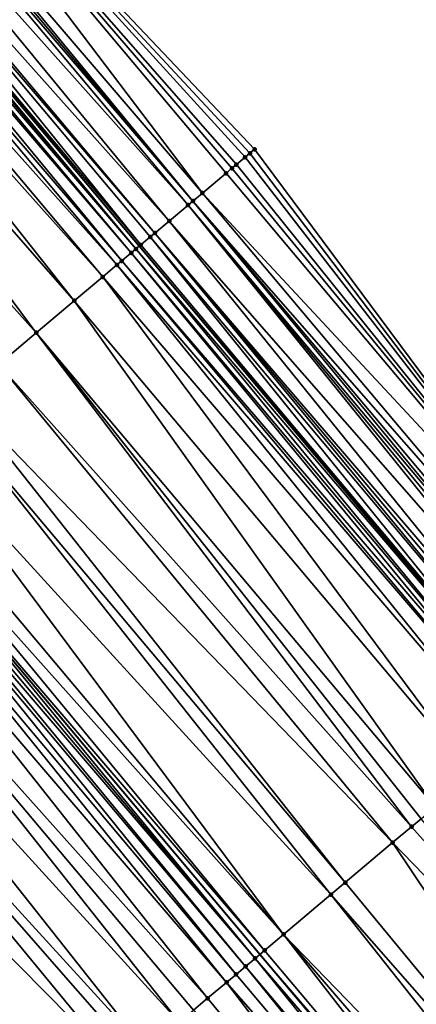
# Model space of a CAD drawing. Header units: feet. Extents: x 2004186 to 2014793, y 836912 to 864902.
# Tile 460 of 656: x 2007869 to 2007882, y 851426 to 851457. Entities that reach past the tile are written whole.
import ezdxf

# ---------------------------------------------------------------- set-up
doc = ezdxf.new("R2010")
doc.units = ezdxf.units.FT
doc.header["$LTSCALE"] = 100
doc.header["$MEASUREMENT"] = 0
for name, color, linetype, lineweight in [('EP_Travel Lane', 5, 'Continuous', 40), ('GPL_Skip Line', 2, 'Continuous', 40), ('Road Shots', 4, 'Continuous', 200), ('Road X-Section', 30, 'Continuous', 13)]:
    doc.layers.add(name, color=color, linetype=linetype, lineweight=lineweight)
doc.layers.add('I-77 SB_MM21-27-Surface-Border', color=7, linetype='Continuous')
doc.layers.add('I-77 SB_MM21-27-Surface-TIN', color=7, linetype='Continuous')

msp = doc.modelspace()

# ---------------------------------------------------------------- linework, layer by layer
at = {"layer": 'EP_Travel Lane'}
msp.add_polyline3d([(2007975.73898233, 851327.6280326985, 432.6249434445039), (2007962.876371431, 851342.9429631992, 432.7072219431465), (2007950.01375748, 851358.2578973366, 432.7882869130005), (2007937.151135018, 851373.5728416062, 432.866027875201), (2007924.28848729, 851388.8878159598, 432.9338996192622), (2007911.425858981, 851404.2027671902, 433.009352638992), (2007898.563325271, 851419.5176057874, 433.1217602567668), (2007885.700702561, 851434.8325503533, 433.1994083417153), (2007872.840440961, 851450.1340239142, 433.2726472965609), (2007859.961248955, 851465.4350803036, 433.3395242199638), (2007847.082088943, 851480.7360986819, 433.4193577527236), (2007834.202984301, 851496.037051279, 433.5215418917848), (2007821.323880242, 851511.3380031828, 433.6239527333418), (2007808.444643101, 851526.6391131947, 433.6726214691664), (2007795.565464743, 851541.9401533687, 433.7450020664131), (2007782.686232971, 851557.2412570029, 433.7958498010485), (2007769.80045487, 851572.5534538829, 433.8815698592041)], dxfattribs=at)
at = {"layer": 'GPL_Skip Line'}
msp.add_polyline3d([(2007966.90585172, 851320.1897797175, 432.7869067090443), (2007954.024274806, 851335.4887410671, 432.8691550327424), (2007941.142724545, 851350.7876707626, 432.9617984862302), (2007928.261137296, 851366.0866443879, 433.0400154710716), (2007915.379555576, 851381.385611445, 433.1203894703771), (2007902.497949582, 851396.6846073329, 433.1912953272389), (2007889.616391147, 851411.983546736, 433.2807508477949), (2007876.7347808, 851427.2825477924, 433.3499594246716), (2007863.858044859, 851442.5856334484, 433.4222899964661), (2007850.991867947, 851457.8975870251, 433.4969515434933), (2007838.125702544, 851473.2095269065, 433.5762656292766), (2007825.259586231, 851488.5214083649, 433.6754273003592), (2007812.393429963, 851503.8333373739, 433.7584349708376), (2007799.527177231, 851519.1453811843, 433.8024421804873), (2007786.660995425, 851534.457340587, 433.87512449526), (2007773.794784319, 851549.7693348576, 433.9359613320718), (2007760.925126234, 851565.0783076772, 434.0207287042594)], dxfattribs=at)
at = {"layer": 'I-77 SB_MM21-27-Surface-Border', "color": 3, "linetype": 'ByBlock', "lineweight": -2}
msp.add_polyline3d([(2007771.785840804, 851574.226251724, 433.721839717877), (2007784.359459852, 851558.6478275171, 433.6747839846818), (2007797.531852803, 851543.5932292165, 433.5899301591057), (2007810.551148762, 851528.4099401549, 433.5146721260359), (2007823.876611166, 851513.4840653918, 433.4091519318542), (2007837.048867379, 851498.4296298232, 433.2690395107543), (2007849.915049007, 851483.1176706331, 433.1962789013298), (2007862.781279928, 851467.8056527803, 433.1434309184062), (2007876.565888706, 851453.2661024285, 432.934903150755), (2007888.514192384, 851437.2025006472, 433.0035607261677), (2007901.701624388, 851422.1613235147, 432.8718819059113), (2007914.27722043, 851406.6047273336, 432.7900002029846), (2007926.699946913, 851390.9191701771, 432.7554523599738), (2007939.275635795, 851375.3624637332, 432.7097808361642), (2007952.004267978, 851359.9346306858, 432.6455419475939), (2007964.579924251, 851344.3779629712, 432.5871516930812), (2007977.767407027, 851329.336725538, 432.475256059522), (2007990.798725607, 851314.140096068, 432.4224696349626)], dxfattribs=at)
at = {"layer": 'I-77 SB_MM21-27-Surface-TIN', "color": 128, "linetype": 'ByBlock', "lineweight": -2}
for points in [[(2007862.781279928, 851467.8056527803, 433.1434309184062), (2007861.862782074, 851467.0334081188, 433.2347062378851), (2007874.882026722, 851451.8501801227, 433.1386917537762)], [(2007875.836334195, 851452.6526032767, 433.0297477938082), (2007862.781279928, 851467.8056527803, 433.1434309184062), (2007875.647449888, 851452.4937074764, 433.0659814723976)], [(2007875.836334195, 851452.6526032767, 433.0297477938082), (2007875.979936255, 851452.7737434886, 432.9350244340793), (2007862.781279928, 851467.8056527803, 433.1434309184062)], [(2007862.781279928, 851467.8056527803, 433.1434309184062), (2007874.882026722, 851451.8501801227, 433.1386917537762), (2007875.647449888, 851452.4937074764, 433.0659814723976)], [(2007862.781279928, 851467.8056527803, 433.1434309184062), (2007876.412775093, 851453.1374194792, 432.9401115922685), (2007876.565888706, 851453.2661024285, 432.934903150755)], [(2007862.781279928, 851467.8056527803, 433.1434309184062), (2007876.259599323, 851453.0087544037, 432.9313607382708), (2007876.412775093, 851453.1374194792, 432.9401115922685)], [(2007862.781279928, 851467.8056527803, 433.1434309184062), (2007875.979936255, 851452.7737434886, 432.9350244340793), (2007876.259599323, 851453.0087544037, 432.9313607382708)], [(2007861.862782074, 851467.0334081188, 433.2347062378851), (2007861.709686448, 851466.9047157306, 433.2448041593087), (2007874.575854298, 851451.5927729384, 433.1664994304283)], [(2007861.862782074, 851467.0334081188, 433.2347062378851), (2007874.575854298, 851451.5927729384, 433.1664994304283), (2007874.882026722, 851451.8501801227, 433.1386917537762)], [(2007861.556574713, 851466.7760425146, 433.2483888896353), (2007861.097323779, 851466.3899225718, 433.2932152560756), (2007874.422749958, 851451.4640909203, 433.1730740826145)], [(2007861.709686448, 851466.9047157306, 433.2448041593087), (2007861.556574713, 851466.7760425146, 433.2483888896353), (2007874.575854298, 851451.5927729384, 433.1664994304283)], [(2007861.556574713, 851466.7760425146, 433.2483888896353), (2007874.422749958, 851451.4640909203, 433.1730740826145), (2007874.575854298, 851451.5927729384, 433.1664994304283)], [(2007861.097323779, 851466.3899225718, 433.2932152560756), (2007860.484972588, 851465.8751157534, 433.3462669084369), (2007873.810410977, 851450.9492695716, 433.2310608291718)], [(2007861.097323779, 851466.3899225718, 433.2932152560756), (2007873.810410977, 851450.9492695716, 433.2310608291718), (2007874.422749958, 851451.4640909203, 433.1730740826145)], [(2007860.331854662, 851465.7464499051, 433.3473486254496), (2007860.025589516, 851465.4891530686, 433.3376694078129), (2007872.891784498, 851450.1771779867, 433.270330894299)], [(2007860.484972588, 851465.8751157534, 433.3462669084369), (2007860.331854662, 851465.7464499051, 433.3473486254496), (2007873.351145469, 851450.5631669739, 433.2699938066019)], [(2007860.331854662, 851465.7464499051, 433.3473486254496), (2007873.198034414, 851450.4344929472, 433.2738536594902), (2007873.351145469, 851450.5631669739, 433.2699938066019)], [(2007860.331854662, 851465.7464499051, 433.3473486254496), (2007872.891784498, 851450.1771779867, 433.270330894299), (2007873.198034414, 851450.4344929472, 433.2738536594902)], [(2007860.484972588, 851465.8751157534, 433.3462669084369), (2007873.351145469, 851450.5631669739, 433.2699938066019), (2007873.810410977, 851450.9492695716, 433.2310608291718)], [(2007859.872479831, 851465.3604774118, 433.342083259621), (2007859.719387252, 851465.2317813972, 433.3534131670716), (2007872.738680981, 851450.0484949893, 433.2772382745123)], [(2007859.872479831, 851465.3604774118, 433.342083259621), (2007872.738680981, 851450.0484949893, 433.2772382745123), (2007859.961248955, 851465.4350803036, 433.3395242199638)], [(2007860.025589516, 851465.4891530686, 433.3376694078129), (2007859.961248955, 851465.4350803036, 433.3395242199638), (2007872.840440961, 851450.1340239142, 433.2726472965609)], [(2007872.738680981, 851450.0484949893, 433.2772382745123), (2007872.840440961, 851450.1340239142, 433.2726472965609), (2007859.961248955, 851465.4350803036, 433.3395242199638)], [(2007860.025589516, 851465.4891530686, 433.3376694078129), (2007872.840440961, 851450.1340239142, 433.2726472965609), (2007872.891784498, 851450.1771779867, 433.270330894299)], [(2007859.566280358, 851465.1031024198, 433.358955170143), (2007859.260053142, 851464.845760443, 433.3646110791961), (2007872.279364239, 851449.662453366, 433.2954570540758)], [(2007859.719387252, 851465.2317813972, 433.3534131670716), (2007859.566280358, 851465.1031024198, 433.358955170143), (2007872.585586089, 851449.9198017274, 433.2876327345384)], [(2007859.566280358, 851465.1031024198, 433.358955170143), (2007872.279364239, 851449.662453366, 433.2954570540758), (2007872.585586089, 851449.9198017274, 433.2876327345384)], [(2007859.719387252, 851465.2317813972, 433.3534131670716), (2007872.585586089, 851449.9198017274, 433.2876327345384), (2007872.738680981, 851450.0484949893, 433.2772382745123)], [(2007859.260053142, 851464.845760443, 433.3646110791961), (2007858.80072982, 851464.4597266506, 433.3801703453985), (2007872.126258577, 851449.5337729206, 433.3014974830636)], [(2007859.260053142, 851464.845760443, 433.3646110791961), (2007872.126258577, 851449.5337729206, 433.3014974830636), (2007872.279364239, 851449.662453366, 433.2954570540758)], [(2007858.80072982, 851464.4597266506, 433.3801703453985), (2007858.341399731, 851464.0737009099, 433.3929942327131), (2007871.666928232, 851449.1477474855, 433.3142166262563)], [(2007858.80072982, 851464.4597266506, 433.3801703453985), (2007871.666928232, 851449.1477474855, 433.3142166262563), (2007872.126258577, 851449.5337729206, 433.3014974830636)], [(2007858.341399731, 851464.0737009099, 433.3929942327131), (2007857.575831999, 851463.4303456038, 433.4072576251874), (2007870.748243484, 851448.3757252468, 433.3299283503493)], [(2007858.341399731, 851464.0737009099, 433.3929942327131), (2007870.748243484, 851448.3757252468, 433.3299283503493), (2007871.666928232, 851449.1477474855, 433.3142166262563)], [(2007857.575831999, 851463.4303456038, 433.4072576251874), (2007856.197786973, 851462.2723335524, 433.4235895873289), (2007869.523313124, 851447.3463829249, 433.3438577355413)], [(2007857.575831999, 851463.4303456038, 433.4072576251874), (2007869.523313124, 851447.3463829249, 433.3438577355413), (2007870.748243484, 851448.3757252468, 433.3299283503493)], [(2007856.197786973, 851462.2723335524, 433.4235895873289), (2007868.298377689, 851446.317046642, 433.3557354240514), (2007869.523313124, 851447.3463829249, 433.3438577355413)], [(2007876.259599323, 851453.0087544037, 432.9313607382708), (2007875.979936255, 851452.7737434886, 432.9350244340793), (2007888.514192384, 851437.2025006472, 433.0035607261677)], [(2007876.412775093, 851453.1374194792, 432.9401115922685), (2007876.259599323, 851453.0087544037, 432.9313607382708), (2007888.514192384, 851437.2025006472, 433.0035607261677)], [(2007876.565888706, 851453.2661024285, 432.934903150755), (2007876.412775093, 851453.1374194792, 432.9401115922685), (2007888.514192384, 851437.2025006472, 433.0035607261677)], [(2007875.836334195, 851452.6526032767, 433.0297477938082), (2007875.647449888, 851452.4937074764, 433.0659814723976), (2007888.514192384, 851437.2025006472, 433.0035607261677)], [(2007875.836334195, 851452.6526032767, 433.0297477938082), (2007888.514192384, 851437.2025006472, 433.0035607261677), (2007875.979936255, 851452.7737434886, 432.9350244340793)], [(2007875.647449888, 851452.4937074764, 433.0659814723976), (2007874.882026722, 851451.8501801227, 433.1386917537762), (2007888.514192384, 851437.2025006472, 433.0035607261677)], [(2007874.882026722, 851451.8501801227, 433.1386917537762), (2007874.575854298, 851451.5927729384, 433.1664994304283), (2007887.749415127, 851436.5582058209, 433.0727011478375)], [(2007874.882026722, 851451.8501801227, 433.1386917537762), (2007887.749415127, 851436.5582058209, 433.0727011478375), (2007888.514192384, 851437.2025006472, 433.0035607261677)], [(2007874.422749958, 851451.4640909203, 433.1730740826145), (2007873.810410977, 851450.9492695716, 433.2310608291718), (2007886.984581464, 851435.9139779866, 433.1198414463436)], [(2007874.575854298, 851451.5927729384, 433.1664994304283), (2007874.422749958, 851451.4640909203, 433.1730740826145), (2007887.290521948, 851436.1716607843, 433.1037228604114)], [(2007874.422749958, 851451.4640909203, 433.1730740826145), (2007887.137537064, 851436.0428367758, 433.1060711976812), (2007887.290521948, 851436.1716607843, 433.1037228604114)], [(2007874.422749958, 851451.4640909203, 433.1730740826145), (2007886.984581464, 851435.9139779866, 433.1198414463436), (2007887.137537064, 851436.0428367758, 433.1060711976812)], [(2007874.575854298, 851451.5927729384, 433.1664994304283), (2007887.443498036, 851436.3004952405, 433.0979435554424), (2007887.749415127, 851436.5582058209, 433.0727011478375)], [(2007874.575854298, 851451.5927729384, 433.1664994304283), (2007887.290521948, 851436.1716607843, 433.1037228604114), (2007887.443498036, 851436.3004952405, 433.0979435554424)], [(2007873.810410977, 851450.9492695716, 433.2310608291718), (2007873.351145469, 851450.5631669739, 433.2699938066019), (2007886.372752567, 851435.3985505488, 433.1723875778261)], [(2007873.810410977, 851450.9492695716, 433.2310608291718), (2007886.372752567, 851435.3985505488, 433.1723875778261), (2007886.984581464, 851435.9139779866, 433.1198414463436)], [(2007873.198034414, 851450.4344929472, 433.2738536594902), (2007872.891784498, 851450.1771779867, 433.270330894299), (2007885.760848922, 851434.8832118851, 433.1957803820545)], [(2007873.351145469, 851450.5631669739, 433.2699938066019), (2007873.198034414, 851450.4344929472, 433.2738536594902), (2007886.066839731, 851435.1408349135, 433.199290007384)], [(2007873.198034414, 851450.4344929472, 433.2738536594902), (2007885.760848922, 851434.8832118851, 433.1957803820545), (2007886.066839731, 851435.1408349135, 433.199290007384)], [(2007873.351145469, 851450.5631669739, 433.2699938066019), (2007886.219802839, 851435.2696847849, 433.1884483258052), (2007886.372752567, 851435.3985505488, 433.1723875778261)], [(2007873.351145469, 851450.5631669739, 433.2699938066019), (2007886.066839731, 851435.1408349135, 433.199290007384), (2007886.219802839, 851435.2696847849, 433.1884483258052)], [(2007872.738680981, 851450.0484949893, 433.2772382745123), (2007885.700702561, 851434.8325503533, 433.1994083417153), (2007872.840440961, 851450.1340239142, 433.2726472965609)], [(2007872.891784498, 851450.1771779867, 433.270330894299), (2007872.840440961, 851450.1340239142, 433.2726472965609), (2007885.760848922, 851434.8832118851, 433.1957803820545)], [(2007885.760848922, 851434.8832118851, 433.1957803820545), (2007872.840440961, 851450.1340239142, 433.2726472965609), (2007885.700702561, 851434.8325503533, 433.1994083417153)], [(2007872.585586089, 851449.9198017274, 433.2876327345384), (2007872.279364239, 851449.662453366, 433.2954570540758), (2007885.30193583, 851434.4966904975, 433.2190357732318)], [(2007872.738680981, 851450.0484949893, 433.2772382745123), (2007872.585586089, 851449.9198017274, 433.2876327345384), (2007885.454914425, 851434.625521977, 433.2142340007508)], [(2007872.585586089, 851449.9198017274, 433.2876327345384), (2007885.30193583, 851434.4966904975, 433.2190357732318), (2007885.454914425, 851434.625521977, 433.2142340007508)], [(2007872.738680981, 851450.0484949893, 433.2772382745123), (2007885.454914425, 851434.625521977, 433.2142340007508), (2007885.700702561, 851434.8325503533, 433.1994083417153)], [(2007872.126258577, 851449.5337729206, 433.3014974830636), (2007871.666928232, 851449.1477474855, 433.3142166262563), (2007884.690010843, 851433.9813771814, 433.2341044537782)], [(2007872.279364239, 851449.662453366, 433.2954570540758), (2007872.126258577, 851449.5337729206, 433.3014974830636), (2007885.148950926, 851434.3678665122, 433.2213765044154)], [(2007872.126258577, 851449.5337729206, 433.3014974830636), (2007884.690010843, 851433.9813771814, 433.2341044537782), (2007885.148950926, 851434.3678665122, 433.2213765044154)], [(2007872.279364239, 851449.662453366, 433.2954570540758), (2007885.148950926, 851434.3678665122, 433.2213765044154), (2007885.30193583, 851434.4966904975, 433.2190357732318)], [(2007871.666928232, 851449.1477474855, 433.3142166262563), (2007870.748243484, 851448.3757252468, 433.3299283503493), (2007883.619127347, 851433.0795964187, 433.2547143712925)], [(2007871.666928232, 851449.1477474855, 433.3142166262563), (2007883.619127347, 851433.0795964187, 433.2547143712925), (2007884.690010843, 851433.9813771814, 433.2341044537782)], [(2007870.748243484, 851448.3757252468, 433.3299283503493), (2007869.523313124, 851447.3463829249, 433.3438577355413), (2007882.395249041, 851432.049003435, 433.2738015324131)], [(2007870.748243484, 851448.3757252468, 433.3299283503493), (2007882.395249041, 851432.049003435, 433.2738015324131), (2007883.619127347, 851433.0795964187, 433.2547143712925)], [(2007869.523313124, 851447.3463829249, 433.3438577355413), (2007868.298377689, 851446.317046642, 433.3557354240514), (2007881.630315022, 851431.4048947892, 433.2818003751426)], [(2007869.523313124, 851447.3463829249, 433.3438577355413), (2007881.936285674, 851431.6625417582, 433.277447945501), (2007882.395249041, 851432.049003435, 433.2738015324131)], [(2007869.523313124, 851447.3463829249, 433.3438577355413), (2007881.630315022, 851431.4048947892, 433.2818003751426), (2007881.936285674, 851431.6625417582, 433.277447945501)], [(2007868.298377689, 851446.317046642, 433.3557354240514), (2007867.073448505, 851445.2877029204, 433.3701402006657), (2007881.018363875, 851430.8896125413, 433.2866662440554)], [(2007868.298377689, 851446.317046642, 433.3557354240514), (2007881.018363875, 851430.8896125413, 433.2866662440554), (2007881.630315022, 851431.4048947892, 433.2818003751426)], [(2007867.073448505, 851445.2877029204, 433.3701402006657), (2007866.614096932, 851444.9017027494, 433.3742766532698), (2007879.488491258, 851429.6014006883, 433.3008779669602)], [(2007867.073448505, 851445.2877029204, 433.3701402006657), (2007879.488491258, 851429.6014006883, 433.3008779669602), (2007881.018363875, 851430.8896125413, 433.2866662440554)], [(2007866.614096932, 851444.9017027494, 433.3742766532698), (2007865.542291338, 851444.0010181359, 433.3898898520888), (2007879.029538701, 851429.2149261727, 433.3087406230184)], [(2007866.614096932, 851444.9017027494, 433.3742766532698), (2007879.029538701, 851429.2149261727, 433.3087406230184), (2007879.488491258, 851429.6014006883, 433.3008779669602)], [(2007865.542291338, 851444.0010181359, 433.3898898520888), (2007864.623621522, 851443.2289781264, 433.4116386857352), (2007877.499715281, 851427.9266558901, 433.3421405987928)], [(2007865.542291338, 851444.0010181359, 433.3898898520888), (2007877.499715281, 851427.9266558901, 433.3421405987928), (2007879.029538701, 851429.2149261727, 433.3087406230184)], [(2007864.623621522, 851443.2289781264, 433.4116386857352), (2007864.164274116, 851442.8429729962, 433.4174599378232), (2007877.499715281, 851427.9266558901, 433.3421405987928)], [(2007864.164274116, 851442.8429729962, 433.4174599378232), (2007863.858044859, 851442.5856334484, 433.4222899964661), (2007876.887771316, 851427.4113651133, 433.3498073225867)], [(2007864.164274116, 851442.8429729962, 433.4174599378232), (2007876.887771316, 851427.4113651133, 433.3498073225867), (2007877.499715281, 851427.9266558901, 433.3421405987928)], [(2007863.704927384, 851442.4569670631, 433.423553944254), (2007876.581790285, 851427.1537304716, 433.3501115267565), (2007863.858044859, 851442.5856334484, 433.4222899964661)], [(2007876.581790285, 851427.1537304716, 433.3501115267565), (2007876.7347808, 851427.2825477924, 433.3499594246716), (2007863.858044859, 851442.5856334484, 433.4222899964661)], [(2007876.887771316, 851427.4113651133, 433.3498073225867), (2007863.858044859, 851442.5856334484, 433.4222899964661), (2007876.7347808, 851427.2825477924, 433.3499594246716)], [(2007863.398684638, 851442.1996435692, 433.4229301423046), (2007863.092440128, 851441.9423221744, 433.4215932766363), (2007875.96983608, 851426.638451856, 433.353784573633)], [(2007863.551798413, 851442.3283143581, 433.4201703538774), (2007863.398684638, 851442.1996435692, 433.4229301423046), (2007876.275818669, 851426.896084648, 433.3540878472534)], [(2007863.398684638, 851442.1996435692, 433.4229301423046), (2007875.96983608, 851426.638451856, 433.353784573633), (2007876.275818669, 851426.896084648, 433.3540878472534)], [(2007863.704927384, 851442.4569670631, 433.423553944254), (2007863.551798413, 851442.3283143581, 433.4201703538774), (2007876.581790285, 851427.1537304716, 433.3501115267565)], [(2007863.551798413, 851442.3283143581, 433.4201703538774), (2007876.275818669, 851426.896084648, 433.3540878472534), (2007876.581790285, 851427.1537304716, 433.3501115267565)], [(2007863.092440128, 851441.9423221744, 433.4215932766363), (2007862.633053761, 851441.5563634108, 433.4116627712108), (2007875.663839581, 851426.3808355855, 433.3480556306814)], [(2007863.092440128, 851441.9423221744, 433.4215932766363), (2007875.663839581, 851426.3808355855, 433.3480556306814), (2007875.96983608, 851426.638451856, 433.353784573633)], [(2007862.633053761, 851441.5563634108, 433.4116627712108), (2007861.714264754, 851440.7844652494, 433.3852227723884), (2007875.051840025, 851425.8656108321, 433.3340404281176)], [(2007862.633053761, 851441.5563634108, 433.4116627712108), (2007875.051840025, 851425.8656108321, 433.3340404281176), (2007875.663839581, 851426.3808355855, 433.3480556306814)], [(2007861.714264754, 851440.7844652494, 433.3852227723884), (2007860.642354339, 851439.8839053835, 433.3584564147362), (2007874.133826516, 851425.0927905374, 433.3074887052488)], [(2007861.714264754, 851440.7844652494, 433.3852227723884), (2007874.592828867, 851425.4792059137, 433.3190473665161), (2007875.051840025, 851425.8656108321, 433.3340404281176)], [(2007861.714264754, 851440.7844652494, 433.3852227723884), (2007874.133826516, 851425.0927905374, 433.3074887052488), (2007874.592828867, 851425.4792059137, 433.3190473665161)], [(2007860.642354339, 851439.8839053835, 433.3584564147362), (2007859.570451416, 851438.9833366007, 433.3347193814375), (2007873.062818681, 851424.1911574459, 433.2796034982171)], [(2007860.642354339, 851439.8839053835, 433.3584564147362), (2007873.062818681, 851424.1911574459, 433.2796034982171), (2007874.133826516, 851425.0927905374, 433.3074887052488)], [(2007859.570451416, 851438.9833366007, 433.3347193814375), (2007858.192275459, 851437.8254803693, 433.2981132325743), (2007872.297824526, 851423.5471202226, 433.264147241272)], [(2007859.570451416, 851438.9833366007, 433.3347193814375), (2007872.756822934, 851423.9335402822, 433.2741678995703), (2007873.062818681, 851424.1911574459, 433.2796034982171)], [(2007859.570451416, 851438.9833366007, 433.3347193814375), (2007872.297824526, 851423.5471202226, 433.264147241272), (2007872.756822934, 851423.9335402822, 433.2741678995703)], [(2007858.192275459, 851437.8254803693, 433.2981132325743), (2007855.895357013, 851435.8956706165, 433.2538740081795), (2007869.849816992, 851421.4862322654, 433.2044552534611)], [(2007858.192275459, 851437.8254803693, 433.2981132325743), (2007869.849816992, 851421.4862322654, 433.2044552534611), (2007872.297824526, 851423.5471202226, 433.264147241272)], [(2007855.895357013, 851435.8956706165, 433.2538740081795), (2007868.625826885, 851420.4557720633, 433.1799369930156), (2007869.849816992, 851421.4862322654, 433.2044552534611)], [(2007881.630315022, 851431.4048947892, 433.2818003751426), (2007881.018363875, 851430.8896125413, 433.2866662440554), (2007894.970875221, 851416.4923714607, 433.203671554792)], [(2007881.936285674, 851431.6625417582, 433.277447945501), (2007881.630315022, 851431.4048947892, 433.2818003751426), (2007894.970875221, 851416.4923714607, 433.203671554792)], [(2007881.018363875, 851430.8896125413, 433.2866662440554), (2007879.488491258, 851429.6014006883, 433.3008779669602), (2007892.217109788, 851414.1735838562, 433.2313127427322)], [(2007881.018363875, 851430.8896125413, 433.2866662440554), (2007892.217109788, 851414.1735838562, 433.2313127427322), (2007894.970875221, 851416.4923714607, 433.203671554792)], [(2007879.488491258, 851429.6014006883, 433.3008779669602), (2007879.029538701, 851429.2149261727, 433.3087406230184), (2007892.217109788, 851414.1735838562, 433.2313127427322)], [(2007879.029538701, 851429.2149261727, 433.3087406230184), (2007877.499715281, 851427.9266558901, 433.3421405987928), (2007891.452188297, 851413.529460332, 433.2441980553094)], [(2007879.029538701, 851429.2149261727, 433.3087406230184), (2007891.452188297, 851413.529460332, 433.2441980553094), (2007892.217109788, 851414.1735838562, 433.2313127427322)], [(2007877.499715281, 851427.9266558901, 433.3421405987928), (2007876.887771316, 851427.4113651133, 433.3498073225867), (2007889.769371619, 851412.1123759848, 433.2766815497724)], [(2007877.499715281, 851427.9266558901, 433.3421405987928), (2007890.534298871, 851412.756492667, 433.2660431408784), (2007891.452188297, 851413.529460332, 433.2441980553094)], [(2007877.499715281, 851427.9266558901, 433.3421405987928), (2007889.769371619, 851412.1123759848, 433.2766815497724), (2007890.534298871, 851412.756492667, 433.2660431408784)], [(2007876.581790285, 851427.1537304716, 433.3501115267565), (2007889.616391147, 851411.983546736, 433.2807508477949), (2007876.7347808, 851427.2825477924, 433.3499594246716)], [(2007876.887771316, 851427.4113651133, 433.3498073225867), (2007876.7347808, 851427.2825477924, 433.3499594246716), (2007889.769371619, 851412.1123759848, 433.2766815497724)], [(2007889.769371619, 851412.1123759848, 433.2766815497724), (2007876.7347808, 851427.2825477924, 433.3499594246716), (2007889.616391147, 851411.983546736, 433.2807508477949)], [(2007876.581790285, 851427.1537304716, 433.3501115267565), (2007876.275818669, 851426.896084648, 433.3540878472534), (2007889.157420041, 851411.59709425, 433.2813792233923)], [(2007876.581790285, 851427.1537304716, 433.3501115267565), (2007889.157420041, 851411.59709425, 433.2813792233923), (2007889.616391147, 851411.983546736, 433.2807508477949)], [(2007875.96983608, 851426.638451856, 433.353784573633), (2007875.663839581, 851426.3808355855, 433.3480556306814), (2007888.851435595, 851411.3394636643, 433.2803515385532)], [(2007876.275818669, 851426.896084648, 433.3540878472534), (2007875.96983608, 851426.638451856, 433.353784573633), (2007888.851435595, 851411.3394636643, 433.2803515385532)], [(2007876.275818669, 851426.896084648, 433.3540878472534), (2007888.851435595, 851411.3394636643, 433.2803515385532), (2007889.157420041, 851411.59709425, 433.2813792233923)], [(2007875.663839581, 851426.3808355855, 433.3480556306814), (2007875.051840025, 851425.8656108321, 433.3340404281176), (2007887.780441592, 851410.4378141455, 433.2578615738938)], [(2007875.663839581, 851426.3808355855, 433.3480556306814), (2007887.780441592, 851410.4378141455, 433.2578615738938), (2007888.851435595, 851411.3394636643, 433.2803515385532)], [(2007875.051840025, 851425.8656108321, 433.3340404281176), (2007874.592828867, 851425.4792059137, 433.3190473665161), (2007887.780441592, 851410.4378141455, 433.2578615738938)]]:
    msp.add_3dface(points, dxfattribs=at)
at = {"layer": 'Road Shots', "lineweight": 100}
for p in [(2007876.259599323, 851453.0087544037, 432.9313607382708), (2007876.412775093, 851453.1374194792, 432.9401115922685), (2007876.565888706, 851453.2661024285, 432.934903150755), (2007875.836334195, 851452.6526032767, 433.0297477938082), (2007875.979936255, 851452.7737434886, 432.9350244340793), (2007875.647449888, 851452.4937074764, 433.0659814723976), (2007874.882026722, 851451.8501801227, 433.1386917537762), (2007874.422749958, 851451.4640909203, 433.1730740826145), (2007874.575854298, 851451.5927729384, 433.1664994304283), (2007873.810410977, 851450.9492695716, 433.2310608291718), (2007873.198034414, 851450.4344929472, 433.2738536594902), (2007873.351145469, 851450.5631669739, 433.2699938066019), (2007872.891784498, 851450.1771779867, 433.270330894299), (2007872.585586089, 851449.9198017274, 433.2876327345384), (2007872.738680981, 851450.0484949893, 433.2772382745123), (2007872.126258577, 851449.5337729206, 433.3014974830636), (2007872.279364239, 851449.662453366, 433.2954570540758), (2007871.666928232, 851449.1477474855, 433.3142166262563), (2007870.748243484, 851448.3757252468, 433.3299283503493), (2007869.523313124, 851447.3463829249, 433.3438577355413), (2007881.630315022, 851431.4048947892, 433.2818003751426), (2007881.018363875, 851430.8896125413, 433.2866662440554), (2007879.488491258, 851429.6014006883, 433.3008779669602), (2007879.029538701, 851429.2149261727, 433.3087406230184), (2007877.499715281, 851427.9266558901, 433.3421405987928), (2007876.887771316, 851427.4113651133, 433.3498073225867), (2007876.581790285, 851427.1537304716, 433.3501115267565), (2007875.96983608, 851426.638451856, 433.353784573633), (2007876.275818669, 851426.896084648, 433.3540878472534), (2007875.663839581, 851426.3808355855, 433.3480556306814), (2007875.051840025, 851425.8656108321, 433.3340404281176)]:
    msp.add_point(p, dxfattribs=at)
at = {"layer": 'Road X-Section', "extrusion": (-0.643308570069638, 0.7655973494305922, 0.003844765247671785), "elevation": -639812.1742530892, "flags": 128}
msp.add_lwpolyline([(-2084953.770303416, 2892.988410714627), (-2084954.370303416, 2893.005004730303), (-2084955.570303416, 2893.051568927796), (-2084955.970303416, 2893.067865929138), (-2084956.170303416, 2893.068181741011), (-2084956.370303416, 2893.070508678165), (-2084956.570303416, 2893.077550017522), (-2084957.170303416, 2893.11047312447), (-2084957.570303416, 2893.13664538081), (-2084957.770303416, 2893.141296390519), (-2084957.970303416, 2893.13791840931), (-2084958.170303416, 2893.131802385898), (-2084958.370303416, 2893.132640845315), (-2084958.570303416, 2893.151601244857), (-2084958.770303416, 2893.167737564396), (-2084958.970303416, 2893.174270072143), (-2084959.170303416, 2893.176021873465), (-2084959.570303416, 2893.187099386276), (-2084960.570303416, 2893.2028706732), (-2084963.570303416, 2893.247110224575), (-2084965.370303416, 2893.283716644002), (-2084966.770303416, 2893.307453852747), (-2084968.170303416, 2893.334220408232), (-2084969.370303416, 2893.36066060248), (-2084969.970303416, 2893.370591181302), (-2084970.370303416, 2893.371928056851), (-2084970.570303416, 2893.369168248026), (-2084970.770303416, 2893.372551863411), (-2084970.970303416, 2893.371287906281), (-2084971.370303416, 2893.366457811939), (-2084971.970303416, 2893.360636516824), (-2084973.170303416, 2893.338887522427), (-2084974.570303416, 2893.32327420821), (-2084975.170303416, 2893.319137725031), (-2084976.770303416, 2893.304732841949), (-2084978.370303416, 2893.292855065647), (-2084979.970303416, 2893.278925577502), (-2084981.170303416, 2893.26321373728), (-2084981.770303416, 2893.250494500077), (-2084981.970303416, 2893.244454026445), (-2084982.370303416, 2893.236629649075), (-2084982.570303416, 2893.226235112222), (-2084982.770303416, 2893.219327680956), (-2084983.170303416, 2893.222850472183), (-2084983.370303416, 2893.218990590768), (-2084983.970303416, 2893.180057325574), (-2084984.770303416, 2893.122070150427), (-2084984.970303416, 2893.115495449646), (-2084985.370303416, 2893.087687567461), (-2084986.370303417, 2893.01497674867), (-2084986.617133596, 2892.978742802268), (-2084986.805006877, 2892.884018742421), (-2084987.170303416, 2892.880355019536), (-2084987.370347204, 2892.889105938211), (-2084987.570354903, 2892.883897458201)], dxfattribs=at)
at = {"layer": 'Road X-Section', "extrusion": (-0.6440791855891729, 0.7649484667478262, 0.0039806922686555), "elevation": -641931.8927360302, "flags": 128}
msp.add_lwpolyline([(-2084308.134503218, 2988.329107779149), (-2084308.934503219, 2988.358798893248), (-2084309.534503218, 2988.383684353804), (-2084309.934503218, 2988.396449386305), (-2084310.134503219, 2988.406072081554), (-2084310.334503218, 2988.413567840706), (-2084310.534503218, 2988.41709426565), (-2084310.934503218, 2988.420730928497), (-2084311.134503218, 2988.424202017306), (-2084311.334503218, 2988.430970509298), (-2084311.534503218, 2988.440351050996), (-2084311.934503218, 2988.464100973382), (-2084312.134503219, 2988.469099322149), (-2084312.534503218, 2988.458265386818), (-2084312.734503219, 2988.465407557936), (-2084312.934503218, 2988.484070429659), (-2084313.134503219, 2988.498213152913), (-2084313.334503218, 2988.504384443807), (-2084313.534503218, 2988.508543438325), (-2084313.934503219, 2988.521537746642), (-2084314.734503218, 2988.536937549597), (-2084316.334503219, 2988.561456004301), (-2084319.534503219, 2988.621148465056), (-2084320.134503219, 2988.631169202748), (-2084320.534503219, 2988.636604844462), (-2084321.934503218, 2988.664490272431), (-2084322.534503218, 2988.676049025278), (-2084323.134503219, 2988.69104220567), (-2084323.934503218, 2988.705057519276), (-2084324.334503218, 2988.71078650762), (-2084324.734503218, 2988.711089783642), (-2084325.134503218, 2988.70711343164), (-2084325.534503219, 2988.706809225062), (-2084326.334503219, 2988.699142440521), (-2084328.334503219, 2988.665742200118), (-2084328.934503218, 2988.657879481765), (-2084330.934503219, 2988.643667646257), (-2084331.734503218, 2988.638801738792), (-2084332.134503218, 2988.634449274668), (-2084332.734503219, 2988.630802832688), (-2084334.334503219, 2988.611715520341), (-2084335.734503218, 2988.591105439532), (-2084336.334503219, 2988.578377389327), (-2084336.534503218, 2988.576036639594), (-2084336.734503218, 2988.571234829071), (-2084337.134503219, 2988.552781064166), (-2084337.534503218, 2988.556290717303), (-2084337.734503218, 2988.545448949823), (-2084337.934503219, 2988.529388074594), (-2084338.734503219, 2988.476841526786), (-2084338.934503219, 2988.463071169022), (-2084339.134503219, 2988.460722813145), (-2084339.334503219, 2988.454943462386), (-2084339.734503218, 2988.429700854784), (-2084340.734503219, 2988.360559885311)], dxfattribs=at)

doc.saveas('drawing.dxf')
